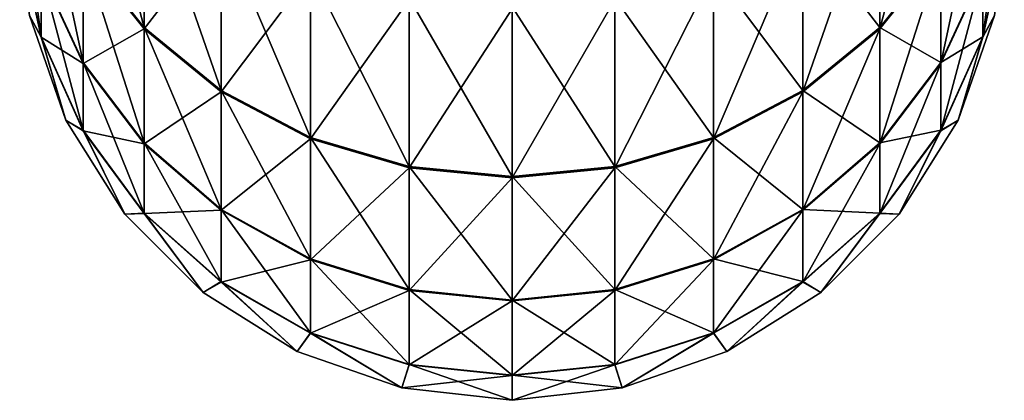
# Model space of a CAD drawing. Header units: inches. Extents: x -4.64 to 4.64, y -1.42 to 0.49.
# Tile 380 of 608: x 3.8045 to 3.9219, y -1.42 to -1.3746. Entities that reach past the tile are written whole.
import ezdxf

# ---------------------------------------------------------------- set-up
doc = ezdxf.new("R2010")
doc.units = ezdxf.units.IN
doc.header["$LTSCALE"] = 65.185185
doc.header["$MEASUREMENT"] = 0
for name, color, linetype in [('76', 7, 'CONTINUOUS'), ('77', 7, 'CONTINUOUS'), ('78', 7, 'CONTINUOUS'), ('79', 7, 'CONTINUOUS'), ('80', 7, 'CONTINUOUS'), ('81', 7, 'CONTINUOUS')]:
    doc.layers.add(name, color=color, linetype=linetype)

msp = doc.modelspace()

# ---------------------------------------------------------------- linework, layer by layer
at = {"layer": '76', "color": 7, "linetype": 'CONTINUOUS', "true_color": 0xa2afbf}
for points in [[(3.90706, -1.35687, -8.72474), (3.91431, -1.34848, -8.71935), (3.90706, -1.3757, -8.69019), (3.90706, -1.35687, -8.72474)], [(3.90706, -1.3757, -8.69019), (3.91431, -1.34848, -8.71935), (3.91431, -1.36662, -8.68605), (3.90706, -1.3757, -8.69019)], [(3.91431, -1.36662, -8.68605), (3.91932, -1.35636, -8.68138), (3.91431, -1.37983, -8.65051), (3.91431, -1.36662, -8.68605)], [(3.91431, -1.37983, -8.65051), (3.91932, -1.35636, -8.68138), (3.91932, -1.36902, -8.64735), (3.91431, -1.37983, -8.65051)], [(3.89789, -1.36382, -8.72919), (3.90706, -1.35687, -8.72474), (3.89789, -1.38321, -8.69361), (3.89789, -1.36382, -8.72919)], [(3.89789, -1.38321, -8.69361), (3.90706, -1.35687, -8.72474), (3.90706, -1.3757, -8.69019), (3.89789, -1.38321, -8.69361)], [(3.91932, -1.36902, -8.64735), (3.92189, -1.35744, -8.64396), (3.91932, -1.37669, -8.61186), (3.91932, -1.36902, -8.64735)], [(3.91932, -1.37669, -8.61186), (3.92189, -1.35744, -8.64396), (3.92189, -1.36475, -8.61016), (3.91932, -1.37669, -8.61186)], [(3.88721, -1.36901, -8.73252), (3.89789, -1.36382, -8.72919), (3.88721, -1.38882, -8.69616), (3.88721, -1.36901, -8.73252)], [(3.88721, -1.38882, -8.69616), (3.89789, -1.36382, -8.72919), (3.89789, -1.38321, -8.69361), (3.88721, -1.38882, -8.69616)], [(3.91932, -1.37669, -8.61186), (3.92189, -1.36475, -8.61016), (3.92073, -1.37413, -8.576), (3.91932, -1.37669, -8.61186)], [(3.90706, -1.3757, -8.69019), (3.91431, -1.36662, -8.68605), (3.90706, -1.38941, -8.65331), (3.90706, -1.3757, -8.69019)], [(3.90706, -1.38941, -8.65331), (3.91431, -1.36662, -8.68605), (3.91431, -1.37983, -8.65051), (3.90706, -1.38941, -8.65331)], [(3.87548, -1.37222, -8.73458), (3.88721, -1.36901, -8.73252), (3.87548, -1.39229, -8.69774), (3.87548, -1.37222, -8.73458)], [(3.87548, -1.39229, -8.69774), (3.88721, -1.36901, -8.73252), (3.88721, -1.38882, -8.69616), (3.87548, -1.39229, -8.69774)], [(3.91431, -1.37983, -8.65051), (3.91932, -1.36902, -8.64735), (3.91431, -1.38785, -8.61345), (3.91431, -1.37983, -8.65051)], [(3.91431, -1.38785, -8.61345), (3.91932, -1.36902, -8.64735), (3.91932, -1.37669, -8.61186), (3.91431, -1.38785, -8.61345)], [(3.86321, -1.37331, -8.73528), (3.87548, -1.37222, -8.73458), (3.86321, -1.39346, -8.69828), (3.86321, -1.37331, -8.73528)], [(3.86321, -1.39346, -8.69828), (3.87548, -1.37222, -8.73458), (3.87548, -1.39229, -8.69774), (3.86321, -1.39346, -8.69828)], [(3.91637, -1.3866, -8.576), (3.91932, -1.37669, -8.61186), (3.92073, -1.37413, -8.576), (3.91637, -1.3866, -8.576)], [(3.89789, -1.38321, -8.69361), (3.90706, -1.3757, -8.69019), (3.89789, -1.39733, -8.65563), (3.89789, -1.38321, -8.69361)], [(3.89789, -1.39733, -8.65563), (3.90706, -1.3757, -8.69019), (3.90706, -1.38941, -8.65331), (3.89789, -1.39733, -8.65563)], [(3.91431, -1.38785, -8.61345), (3.91932, -1.37669, -8.61186), (3.91637, -1.3866, -8.576), (3.91431, -1.38785, -8.61345)], [(3.90706, -1.38941, -8.65331), (3.91431, -1.37983, -8.65051), (3.90706, -1.39772, -8.61485), (3.90706, -1.38941, -8.65331)], [(3.90706, -1.39772, -8.61485), (3.91431, -1.37983, -8.65051), (3.91431, -1.38785, -8.61345), (3.90706, -1.39772, -8.61485)], [(3.88721, -1.38882, -8.69616), (3.89789, -1.38321, -8.69361), (3.88721, -1.40325, -8.65736), (3.88721, -1.38882, -8.69616)], [(3.88721, -1.40325, -8.65736), (3.89789, -1.38321, -8.69361), (3.89789, -1.39733, -8.65563), (3.88721, -1.40325, -8.65736)], [(3.90934, -1.39779, -8.576), (3.91431, -1.38785, -8.61345), (3.91637, -1.3866, -8.576), (3.90934, -1.39779, -8.576)], [(3.90706, -1.39772, -8.61485), (3.91431, -1.38785, -8.61345), (3.90934, -1.39779, -8.576), (3.90706, -1.39772, -8.61485)], [(3.87548, -1.39229, -8.69774), (3.88721, -1.38882, -8.69616), (3.87548, -1.40691, -8.65843), (3.87548, -1.39229, -8.69774)], [(3.87548, -1.40691, -8.65843), (3.88721, -1.38882, -8.69616), (3.88721, -1.40325, -8.65736), (3.87548, -1.40691, -8.65843)], [(3.89789, -1.39733, -8.65563), (3.90706, -1.38941, -8.65331), (3.89789, -1.4059, -8.61602), (3.89789, -1.39733, -8.65563)], [(3.89789, -1.4059, -8.61602), (3.90706, -1.38941, -8.65331), (3.90706, -1.39772, -8.61485), (3.89789, -1.4059, -8.61602)], [(3.86321, -1.39346, -8.69828), (3.87548, -1.39229, -8.69774), (3.86321, -1.40815, -8.65879), (3.86321, -1.39346, -8.69828)], [(3.86321, -1.40815, -8.65879), (3.87548, -1.39229, -8.69774), (3.87548, -1.40691, -8.65843), (3.86321, -1.40815, -8.65879)], [(3.88721, -1.40325, -8.65736), (3.89789, -1.39733, -8.65563), (3.88721, -1.412, -8.61689), (3.88721, -1.40325, -8.65736)], [(3.88721, -1.412, -8.61689), (3.89789, -1.39733, -8.65563), (3.89789, -1.4059, -8.61602), (3.88721, -1.412, -8.61689)], [(3.89789, -1.4059, -8.61602), (3.90706, -1.39772, -8.61485), (3.9, -1.40713, -8.576), (3.89789, -1.4059, -8.61602)], [(3.9, -1.40713, -8.576), (3.90706, -1.39772, -8.61485), (3.90934, -1.39779, -8.576), (3.9, -1.40713, -8.576)], [(3.87548, -1.40691, -8.65843), (3.88721, -1.40325, -8.65736), (3.87548, -1.41577, -8.61743), (3.87548, -1.40691, -8.65843)], [(3.87548, -1.41577, -8.61743), (3.88721, -1.40325, -8.65736), (3.88721, -1.412, -8.61689), (3.87548, -1.41577, -8.61743)], [(3.88721, -1.412, -8.61689), (3.89789, -1.4059, -8.61602), (3.88881, -1.41416, -8.576), (3.88721, -1.412, -8.61689)], [(3.88881, -1.41416, -8.576), (3.89789, -1.4059, -8.61602), (3.9, -1.40713, -8.576), (3.88881, -1.41416, -8.576)], [(3.86321, -1.40815, -8.65879), (3.87548, -1.40691, -8.65843), (3.86321, -1.41705, -8.61761), (3.86321, -1.40815, -8.65879)], [(3.86321, -1.41705, -8.61761), (3.87548, -1.40691, -8.65843), (3.87548, -1.41577, -8.61743), (3.86321, -1.41705, -8.61761)], [(3.87548, -1.41577, -8.61743), (3.88721, -1.412, -8.61689), (3.87634, -1.41852, -8.576), (3.87548, -1.41577, -8.61743)], [(3.87634, -1.41852, -8.576), (3.88721, -1.412, -8.61689), (3.88881, -1.41416, -8.576), (3.87634, -1.41852, -8.576)], [(3.86321, -1.41705, -8.61761), (3.87548, -1.41577, -8.61743), (3.86321, -1.42, -8.576), (3.86321, -1.41705, -8.61761)], [(3.86321, -1.42, -8.576), (3.87548, -1.41577, -8.61743), (3.87634, -1.41852, -8.576), (3.86321, -1.42, -8.576)]]:
    msp.add_3dface(points, dxfattribs=at)
at = {"layer": '77', "color": 7, "linetype": 'CONTINUOUS', "true_color": 0xa2afbf}
for points in [[(3.81211, -1.36662, -8.68605), (3.81936, -1.35687, -8.72474), (3.81936, -1.3757, -8.69019), (3.81211, -1.36662, -8.68605)], [(3.81936, -1.35687, -8.72474), (3.82853, -1.36382, -8.72919), (3.81936, -1.3757, -8.69019), (3.81936, -1.35687, -8.72474)], [(3.80453, -1.36475, -8.61016), (3.8071, -1.36902, -8.64735), (3.8071, -1.37669, -8.61186), (3.80453, -1.36475, -8.61016)], [(3.80453, -1.36475, -8.61016), (3.8071, -1.37669, -8.61186), (3.80569, -1.37413, -8.576), (3.80453, -1.36475, -8.61016)], [(3.81936, -1.3757, -8.69019), (3.82853, -1.36382, -8.72919), (3.82853, -1.38321, -8.69361), (3.81936, -1.3757, -8.69019)], [(3.82853, -1.36382, -8.72919), (3.83921, -1.36901, -8.73252), (3.82853, -1.38321, -8.69361), (3.82853, -1.36382, -8.72919)], [(3.8071, -1.36902, -8.64735), (3.81211, -1.36662, -8.68605), (3.81211, -1.37983, -8.65051), (3.8071, -1.36902, -8.64735)], [(3.81211, -1.36662, -8.68605), (3.81936, -1.3757, -8.69019), (3.81211, -1.37983, -8.65051), (3.81211, -1.36662, -8.68605)], [(3.8071, -1.36902, -8.64735), (3.81211, -1.37983, -8.65051), (3.8071, -1.37669, -8.61186), (3.8071, -1.36902, -8.64735)], [(3.82853, -1.38321, -8.69361), (3.83921, -1.36901, -8.73252), (3.83921, -1.38882, -8.69616), (3.82853, -1.38321, -8.69361)], [(3.83921, -1.36901, -8.73252), (3.85094, -1.37222, -8.73458), (3.83921, -1.38882, -8.69616), (3.83921, -1.36901, -8.73252)], [(3.83921, -1.38882, -8.69616), (3.85094, -1.37222, -8.73458), (3.85094, -1.39229, -8.69774), (3.83921, -1.38882, -8.69616)], [(3.85094, -1.37222, -8.73458), (3.86321, -1.37331, -8.73528), (3.85094, -1.39229, -8.69774), (3.85094, -1.37222, -8.73458)], [(3.80569, -1.37413, -8.576), (3.8071, -1.37669, -8.61186), (3.81005, -1.3866, -8.576), (3.80569, -1.37413, -8.576)], [(3.86321, -1.37331, -8.73528), (3.86321, -1.39346, -8.69828), (3.85094, -1.39229, -8.69774), (3.86321, -1.37331, -8.73528)], [(3.81211, -1.37983, -8.65051), (3.81936, -1.3757, -8.69019), (3.81936, -1.38941, -8.65331), (3.81211, -1.37983, -8.65051)], [(3.81936, -1.3757, -8.69019), (3.82853, -1.38321, -8.69361), (3.81936, -1.38941, -8.65331), (3.81936, -1.3757, -8.69019)], [(3.8071, -1.37669, -8.61186), (3.81211, -1.37983, -8.65051), (3.81211, -1.38785, -8.61345), (3.8071, -1.37669, -8.61186)], [(3.8071, -1.37669, -8.61186), (3.81211, -1.38785, -8.61345), (3.81005, -1.3866, -8.576), (3.8071, -1.37669, -8.61186)], [(3.81211, -1.37983, -8.65051), (3.81936, -1.38941, -8.65331), (3.81211, -1.38785, -8.61345), (3.81211, -1.37983, -8.65051)], [(3.81936, -1.38941, -8.65331), (3.82853, -1.38321, -8.69361), (3.82853, -1.39733, -8.65563), (3.81936, -1.38941, -8.65331)], [(3.82853, -1.38321, -8.69361), (3.83921, -1.38882, -8.69616), (3.82853, -1.39733, -8.65563), (3.82853, -1.38321, -8.69361)], [(3.81005, -1.3866, -8.576), (3.81211, -1.38785, -8.61345), (3.81708, -1.39779, -8.576), (3.81005, -1.3866, -8.576)], [(3.81211, -1.38785, -8.61345), (3.81936, -1.38941, -8.65331), (3.81936, -1.39772, -8.61485), (3.81211, -1.38785, -8.61345)], [(3.81211, -1.38785, -8.61345), (3.81936, -1.39772, -8.61485), (3.81708, -1.39779, -8.576), (3.81211, -1.38785, -8.61345)], [(3.81936, -1.38941, -8.65331), (3.82853, -1.39733, -8.65563), (3.81936, -1.39772, -8.61485), (3.81936, -1.38941, -8.65331)], [(3.82853, -1.39733, -8.65563), (3.83921, -1.38882, -8.69616), (3.83921, -1.40325, -8.65736), (3.82853, -1.39733, -8.65563)], [(3.83921, -1.38882, -8.69616), (3.85094, -1.39229, -8.69774), (3.83921, -1.40325, -8.65736), (3.83921, -1.38882, -8.69616)], [(3.83921, -1.40325, -8.65736), (3.85094, -1.39229, -8.69774), (3.85094, -1.40691, -8.65843), (3.83921, -1.40325, -8.65736)], [(3.85094, -1.39229, -8.69774), (3.86321, -1.39346, -8.69828), (3.85094, -1.40691, -8.65843), (3.85094, -1.39229, -8.69774)], [(3.86321, -1.39346, -8.69828), (3.86321, -1.40815, -8.65879), (3.85094, -1.40691, -8.65843), (3.86321, -1.39346, -8.69828)], [(3.81936, -1.39772, -8.61485), (3.82853, -1.39733, -8.65563), (3.82853, -1.4059, -8.61602), (3.81936, -1.39772, -8.61485)], [(3.82853, -1.39733, -8.65563), (3.83921, -1.40325, -8.65736), (3.82853, -1.4059, -8.61602), (3.82853, -1.39733, -8.65563)], [(3.81708, -1.39779, -8.576), (3.81936, -1.39772, -8.61485), (3.82642, -1.40713, -8.576), (3.81708, -1.39779, -8.576)], [(3.81936, -1.39772, -8.61485), (3.82853, -1.4059, -8.61602), (3.82642, -1.40713, -8.576), (3.81936, -1.39772, -8.61485)], [(3.82853, -1.4059, -8.61602), (3.83921, -1.40325, -8.65736), (3.83921, -1.412, -8.61689), (3.82853, -1.4059, -8.61602)], [(3.83921, -1.40325, -8.65736), (3.85094, -1.40691, -8.65843), (3.83921, -1.412, -8.61689), (3.83921, -1.40325, -8.65736)], [(3.82642, -1.40713, -8.576), (3.82853, -1.4059, -8.61602), (3.83761, -1.41416, -8.576), (3.82642, -1.40713, -8.576)], [(3.82853, -1.4059, -8.61602), (3.83921, -1.412, -8.61689), (3.83761, -1.41416, -8.576), (3.82853, -1.4059, -8.61602)], [(3.83921, -1.412, -8.61689), (3.85094, -1.40691, -8.65843), (3.85094, -1.41577, -8.61743), (3.83921, -1.412, -8.61689)], [(3.85094, -1.40691, -8.65843), (3.86321, -1.40815, -8.65879), (3.85094, -1.41577, -8.61743), (3.85094, -1.40691, -8.65843)], [(3.86321, -1.40815, -8.65879), (3.86321, -1.41705, -8.61761), (3.85094, -1.41577, -8.61743), (3.86321, -1.40815, -8.65879)], [(3.83761, -1.41416, -8.576), (3.83921, -1.412, -8.61689), (3.85008, -1.41852, -8.576), (3.83761, -1.41416, -8.576)], [(3.83921, -1.412, -8.61689), (3.85094, -1.41577, -8.61743), (3.85008, -1.41852, -8.576), (3.83921, -1.412, -8.61689)], [(3.85094, -1.41577, -8.61743), (3.86321, -1.41705, -8.61761), (3.85008, -1.41852, -8.576), (3.85094, -1.41577, -8.61743)], [(3.86321, -1.41705, -8.61761), (3.86321, -1.42, -8.576), (3.85008, -1.41852, -8.576), (3.86321, -1.41705, -8.61761)]]:
    msp.add_3dface(points, dxfattribs=at)
at = {"layer": '78', "color": 7, "linetype": 'CONTINUOUS', "true_color": 0xa2afbf}
for points in [[(3.91637, -1.3866, -8.576), (3.92073, -1.37413, -8.576), (3.91637, -1.3866, 8.577), (3.91637, -1.3866, -8.576)], [(3.91637, -1.3866, 8.577), (3.92073, -1.37413, -8.576), (3.92073, -1.37413, 8.577), (3.91637, -1.3866, 8.577)], [(3.90934, -1.39779, -8.576), (3.91637, -1.3866, -8.576), (3.90934, -1.39779, 8.577), (3.90934, -1.39779, -8.576)], [(3.90934, -1.39779, 8.577), (3.91637, -1.3866, -8.576), (3.91637, -1.3866, 8.577), (3.90934, -1.39779, 8.577)], [(3.9, -1.40713, -8.576), (3.90934, -1.39779, -8.576), (3.9, -1.40713, 8.577), (3.9, -1.40713, -8.576)], [(3.9, -1.40713, 8.577), (3.90934, -1.39779, -8.576), (3.90934, -1.39779, 8.577), (3.9, -1.40713, 8.577)], [(3.88881, -1.41416, -8.576), (3.9, -1.40713, -8.576), (3.88881, -1.41416, 8.577), (3.88881, -1.41416, -8.576)], [(3.88881, -1.41416, 8.577), (3.9, -1.40713, -8.576), (3.9, -1.40713, 8.577), (3.88881, -1.41416, 8.577)], [(3.87634, -1.41852, -8.576), (3.88881, -1.41416, -8.576), (3.87634, -1.41852, 8.577), (3.87634, -1.41852, -8.576)], [(3.87634, -1.41852, 8.577), (3.88881, -1.41416, -8.576), (3.88881, -1.41416, 8.577), (3.87634, -1.41852, 8.577)], [(3.86321, -1.42, -8.576), (3.87634, -1.41852, -8.576), (3.86321, -1.42, 8.577), (3.86321, -1.42, -8.576)], [(3.86321, -1.42, 8.577), (3.87634, -1.41852, -8.576), (3.87634, -1.41852, 8.577), (3.86321, -1.42, 8.577)]]:
    msp.add_3dface(points, dxfattribs=at)
at = {"layer": '79', "color": 7, "linetype": 'CONTINUOUS', "true_color": 0xa2afbf}
for points in [[(3.80569, -1.37413, -8.576), (3.81005, -1.3866, -8.576), (3.80569, -1.37413, 8.577), (3.80569, -1.37413, -8.576)], [(3.80569, -1.37413, 8.577), (3.81005, -1.3866, -8.576), (3.81005, -1.3866, 8.577), (3.80569, -1.37413, 8.577)], [(3.81005, -1.3866, -8.576), (3.81708, -1.39779, -8.576), (3.81005, -1.3866, 8.577), (3.81005, -1.3866, -8.576)], [(3.81005, -1.3866, 8.577), (3.81708, -1.39779, -8.576), (3.81708, -1.39779, 8.577), (3.81005, -1.3866, 8.577)], [(3.81708, -1.39779, -8.576), (3.82642, -1.40713, -8.576), (3.81708, -1.39779, 8.577), (3.81708, -1.39779, -8.576)], [(3.81708, -1.39779, 8.577), (3.82642, -1.40713, -8.576), (3.82642, -1.40713, 8.577), (3.81708, -1.39779, 8.577)], [(3.82642, -1.40713, -8.576), (3.83761, -1.41416, -8.576), (3.82642, -1.40713, 8.577), (3.82642, -1.40713, -8.576)], [(3.82642, -1.40713, 8.577), (3.83761, -1.41416, -8.576), (3.83761, -1.41416, 8.577), (3.82642, -1.40713, 8.577)], [(3.83761, -1.41416, -8.576), (3.85008, -1.41852, -8.576), (3.83761, -1.41416, 8.577), (3.83761, -1.41416, -8.576)], [(3.83761, -1.41416, 8.577), (3.85008, -1.41852, -8.576), (3.85008, -1.41852, 8.577), (3.83761, -1.41416, 8.577)], [(3.85008, -1.41852, -8.576), (3.86321, -1.42, -8.576), (3.85008, -1.41852, 8.577), (3.85008, -1.41852, -8.576)], [(3.86321, -1.42, -8.576), (3.86321, -1.42, 8.577), (3.85008, -1.41852, 8.577), (3.86321, -1.42, -8.576)]]:
    msp.add_3dface(points, dxfattribs=at)
at = {"layer": '80', "color": 7, "linetype": 'CONTINUOUS', "true_color": 0xa2afbf}
for points in [[(3.89789, -1.36362, 8.7305), (3.90706, -1.37555, 8.69151), (3.90706, -1.35668, 8.72603), (3.89789, -1.36362, 8.7305)], [(3.90706, -1.37555, 8.69151), (3.91431, -1.36648, 8.68736), (3.90706, -1.35668, 8.72603), (3.90706, -1.37555, 8.69151)], [(3.88721, -1.36881, 8.73384), (3.89789, -1.38306, 8.69494), (3.89789, -1.36362, 8.7305), (3.88721, -1.36881, 8.73384)], [(3.89789, -1.38306, 8.69494), (3.90706, -1.37555, 8.69151), (3.89789, -1.36362, 8.7305), (3.89789, -1.38306, 8.69494)], [(3.91932, -1.37664, 8.61318), (3.92073, -1.37413, 8.577), (3.92189, -1.3647, 8.61146), (3.91932, -1.37664, 8.61318)], [(3.91932, -1.37664, 8.61318), (3.92189, -1.3647, 8.61146), (3.91932, -1.36892, 8.64866), (3.91932, -1.37664, 8.61318)], [(3.90706, -1.37555, 8.69151), (3.91431, -1.37973, 8.65184), (3.91431, -1.36648, 8.68736), (3.90706, -1.37555, 8.69151)], [(3.91431, -1.37973, 8.65184), (3.91932, -1.36892, 8.64866), (3.91431, -1.36648, 8.68736), (3.91431, -1.37973, 8.65184)], [(3.87548, -1.37202, 8.7359), (3.88721, -1.38867, 8.6975), (3.88721, -1.36881, 8.73384), (3.87548, -1.37202, 8.7359)], [(3.88721, -1.38867, 8.6975), (3.89789, -1.38306, 8.69494), (3.88721, -1.36881, 8.73384), (3.88721, -1.38867, 8.6975)], [(3.91431, -1.37973, 8.65184), (3.91932, -1.37664, 8.61318), (3.91932, -1.36892, 8.64866), (3.91431, -1.37973, 8.65184)], [(3.86321, -1.3731, 8.7366), (3.87548, -1.39213, 8.69909), (3.87548, -1.37202, 8.7359), (3.86321, -1.3731, 8.7366)], [(3.87548, -1.39213, 8.69909), (3.88721, -1.38867, 8.6975), (3.87548, -1.37202, 8.7359), (3.87548, -1.39213, 8.69909)], [(3.86321, -1.39331, 8.69962), (3.87548, -1.39213, 8.69909), (3.86321, -1.3731, 8.7366), (3.86321, -1.39331, 8.69962)], [(3.91637, -1.3866, 8.577), (3.92073, -1.37413, 8.577), (3.91932, -1.37664, 8.61318), (3.91637, -1.3866, 8.577)], [(3.89789, -1.38306, 8.69494), (3.90706, -1.38931, 8.65465), (3.90706, -1.37555, 8.69151), (3.89789, -1.38306, 8.69494)], [(3.90706, -1.38931, 8.65465), (3.91431, -1.37973, 8.65184), (3.90706, -1.37555, 8.69151), (3.90706, -1.38931, 8.65465)], [(3.91431, -1.3878, 8.61478), (3.91637, -1.3866, 8.577), (3.91932, -1.37664, 8.61318), (3.91431, -1.3878, 8.61478)], [(3.91431, -1.3878, 8.61478), (3.91932, -1.37664, 8.61318), (3.91431, -1.37973, 8.65184), (3.91431, -1.3878, 8.61478)], [(3.90706, -1.38931, 8.65465), (3.91431, -1.3878, 8.61478), (3.91431, -1.37973, 8.65184), (3.90706, -1.38931, 8.65465)], [(3.88721, -1.38867, 8.6975), (3.89789, -1.39723, 8.65698), (3.89789, -1.38306, 8.69494), (3.88721, -1.38867, 8.6975)], [(3.89789, -1.39723, 8.65698), (3.90706, -1.38931, 8.65465), (3.89789, -1.38306, 8.69494), (3.89789, -1.39723, 8.65698)], [(3.90934, -1.39779, 8.577), (3.91637, -1.3866, 8.577), (3.91431, -1.3878, 8.61478), (3.90934, -1.39779, 8.577)], [(3.90706, -1.39767, 8.6162), (3.90934, -1.39779, 8.577), (3.91431, -1.3878, 8.61478), (3.90706, -1.39767, 8.6162)], [(3.90706, -1.39767, 8.6162), (3.91431, -1.3878, 8.61478), (3.90706, -1.38931, 8.65465), (3.90706, -1.39767, 8.6162)], [(3.87548, -1.39213, 8.69909), (3.88721, -1.40314, 8.65871), (3.88721, -1.38867, 8.6975), (3.87548, -1.39213, 8.69909)], [(3.88721, -1.40314, 8.65871), (3.89789, -1.39723, 8.65698), (3.88721, -1.38867, 8.6975), (3.88721, -1.40314, 8.65871)], [(3.89789, -1.39723, 8.65698), (3.90706, -1.39767, 8.6162), (3.90706, -1.38931, 8.65465), (3.89789, -1.39723, 8.65698)], [(3.86321, -1.39331, 8.69962), (3.87548, -1.4068, 8.65979), (3.87548, -1.39213, 8.69909), (3.86321, -1.39331, 8.69962)], [(3.87548, -1.4068, 8.65979), (3.88721, -1.40314, 8.65871), (3.87548, -1.39213, 8.69909), (3.87548, -1.4068, 8.65979)], [(3.86321, -1.40804, 8.66015), (3.87548, -1.4068, 8.65979), (3.86321, -1.39331, 8.69962), (3.86321, -1.40804, 8.66015)], [(3.88721, -1.40314, 8.65871), (3.89789, -1.40584, 8.61738), (3.89789, -1.39723, 8.65698), (3.88721, -1.40314, 8.65871)], [(3.89789, -1.40584, 8.61738), (3.90706, -1.39767, 8.6162), (3.89789, -1.39723, 8.65698), (3.89789, -1.40584, 8.61738)], [(3.89789, -1.40584, 8.61738), (3.9, -1.40713, 8.577), (3.90706, -1.39767, 8.6162), (3.89789, -1.40584, 8.61738)], [(3.9, -1.40713, 8.577), (3.90934, -1.39779, 8.577), (3.90706, -1.39767, 8.6162), (3.9, -1.40713, 8.577)], [(3.87548, -1.4068, 8.65979), (3.88721, -1.41195, 8.61826), (3.88721, -1.40314, 8.65871), (3.87548, -1.4068, 8.65979)], [(3.88721, -1.41195, 8.61826), (3.89789, -1.40584, 8.61738), (3.88721, -1.40314, 8.65871), (3.88721, -1.41195, 8.61826)], [(3.88721, -1.41195, 8.61826), (3.88881, -1.41416, 8.577), (3.89789, -1.40584, 8.61738), (3.88721, -1.41195, 8.61826)], [(3.88881, -1.41416, 8.577), (3.9, -1.40713, 8.577), (3.89789, -1.40584, 8.61738), (3.88881, -1.41416, 8.577)], [(3.86321, -1.40804, 8.66015), (3.87548, -1.41572, 8.6188), (3.87548, -1.4068, 8.65979), (3.86321, -1.40804, 8.66015)], [(3.87548, -1.41572, 8.6188), (3.88721, -1.41195, 8.61826), (3.87548, -1.4068, 8.65979), (3.87548, -1.41572, 8.6188)], [(3.86321, -1.417, 8.61898), (3.87548, -1.41572, 8.6188), (3.86321, -1.40804, 8.66015), (3.86321, -1.417, 8.61898)], [(3.87548, -1.41572, 8.6188), (3.87634, -1.41852, 8.577), (3.88721, -1.41195, 8.61826), (3.87548, -1.41572, 8.6188)], [(3.87634, -1.41852, 8.577), (3.88881, -1.41416, 8.577), (3.88721, -1.41195, 8.61826), (3.87634, -1.41852, 8.577)], [(3.86321, -1.417, 8.61898), (3.87634, -1.41852, 8.577), (3.87548, -1.41572, 8.6188), (3.86321, -1.417, 8.61898)], [(3.86321, -1.42, 8.577), (3.87634, -1.41852, 8.577), (3.86321, -1.417, 8.61898), (3.86321, -1.42, 8.577)]]:
    msp.add_3dface(points, dxfattribs=at)
at = {"layer": '81', "color": 7, "linetype": 'CONTINUOUS', "true_color": 0xa2afbf}
for points in [[(3.81211, -1.36648, 8.68736), (3.81936, -1.37555, 8.69151), (3.81211, -1.34829, 8.72064), (3.81211, -1.36648, 8.68736)], [(3.81211, -1.34829, 8.72064), (3.81936, -1.37555, 8.69151), (3.81936, -1.35668, 8.72603), (3.81211, -1.34829, 8.72064)], [(3.8071, -1.36892, 8.64866), (3.81211, -1.37973, 8.65184), (3.8071, -1.35623, 8.68268), (3.8071, -1.36892, 8.64866)], [(3.8071, -1.35623, 8.68268), (3.81211, -1.37973, 8.65184), (3.81211, -1.36648, 8.68736), (3.8071, -1.35623, 8.68268)], [(3.80453, -1.3647, 8.61146), (3.8071, -1.37664, 8.61318), (3.80453, -1.35735, 8.64526), (3.80453, -1.3647, 8.61146)], [(3.80453, -1.35735, 8.64526), (3.8071, -1.37664, 8.61318), (3.8071, -1.36892, 8.64866), (3.80453, -1.35735, 8.64526)], [(3.81936, -1.37555, 8.69151), (3.82853, -1.38306, 8.69494), (3.81936, -1.35668, 8.72603), (3.81936, -1.37555, 8.69151)], [(3.81936, -1.35668, 8.72603), (3.82853, -1.38306, 8.69494), (3.82853, -1.36362, 8.7305), (3.81936, -1.35668, 8.72603)], [(3.82853, -1.38306, 8.69494), (3.83921, -1.38867, 8.6975), (3.82853, -1.36362, 8.7305), (3.82853, -1.38306, 8.69494)], [(3.82853, -1.36362, 8.7305), (3.83921, -1.38867, 8.6975), (3.83921, -1.36881, 8.73384), (3.82853, -1.36362, 8.7305)], [(3.80453, -1.3647, 8.61146), (3.80569, -1.37413, 8.577), (3.8071, -1.37664, 8.61318), (3.80453, -1.3647, 8.61146)], [(3.81211, -1.37973, 8.65184), (3.81936, -1.38931, 8.65465), (3.81211, -1.36648, 8.68736), (3.81211, -1.37973, 8.65184)], [(3.81211, -1.36648, 8.68736), (3.81936, -1.38931, 8.65465), (3.81936, -1.37555, 8.69151), (3.81211, -1.36648, 8.68736)], [(3.8071, -1.37664, 8.61318), (3.81211, -1.3878, 8.61478), (3.8071, -1.36892, 8.64866), (3.8071, -1.37664, 8.61318)], [(3.8071, -1.36892, 8.64866), (3.81211, -1.3878, 8.61478), (3.81211, -1.37973, 8.65184), (3.8071, -1.36892, 8.64866)], [(3.83921, -1.38867, 8.6975), (3.85094, -1.39213, 8.69909), (3.83921, -1.36881, 8.73384), (3.83921, -1.38867, 8.6975)], [(3.83921, -1.36881, 8.73384), (3.85094, -1.39213, 8.69909), (3.85094, -1.37202, 8.7359), (3.83921, -1.36881, 8.73384)], [(3.86321, -1.39331, 8.69962), (3.86321, -1.3731, 8.7366), (3.85094, -1.37202, 8.7359), (3.86321, -1.39331, 8.69962)], [(3.85094, -1.39213, 8.69909), (3.86321, -1.39331, 8.69962), (3.85094, -1.37202, 8.7359), (3.85094, -1.39213, 8.69909)], [(3.80569, -1.37413, 8.577), (3.81005, -1.3866, 8.577), (3.8071, -1.37664, 8.61318), (3.80569, -1.37413, 8.577)], [(3.81936, -1.38931, 8.65465), (3.82853, -1.39723, 8.65698), (3.81936, -1.37555, 8.69151), (3.81936, -1.38931, 8.65465)], [(3.81936, -1.37555, 8.69151), (3.82853, -1.39723, 8.65698), (3.82853, -1.38306, 8.69494), (3.81936, -1.37555, 8.69151)], [(3.8071, -1.37664, 8.61318), (3.81005, -1.3866, 8.577), (3.81211, -1.3878, 8.61478), (3.8071, -1.37664, 8.61318)], [(3.81211, -1.3878, 8.61478), (3.81936, -1.39767, 8.6162), (3.81211, -1.37973, 8.65184), (3.81211, -1.3878, 8.61478)], [(3.81211, -1.37973, 8.65184), (3.81936, -1.39767, 8.6162), (3.81936, -1.38931, 8.65465), (3.81211, -1.37973, 8.65184)], [(3.82853, -1.39723, 8.65698), (3.83921, -1.40314, 8.65871), (3.82853, -1.38306, 8.69494), (3.82853, -1.39723, 8.65698)], [(3.82853, -1.38306, 8.69494), (3.83921, -1.40314, 8.65871), (3.83921, -1.38867, 8.6975), (3.82853, -1.38306, 8.69494)], [(3.81005, -1.3866, 8.577), (3.81708, -1.39779, 8.577), (3.81211, -1.3878, 8.61478), (3.81005, -1.3866, 8.577)], [(3.81211, -1.3878, 8.61478), (3.81708, -1.39779, 8.577), (3.81936, -1.39767, 8.6162), (3.81211, -1.3878, 8.61478)], [(3.81936, -1.39767, 8.6162), (3.82853, -1.40584, 8.61738), (3.81936, -1.38931, 8.65465), (3.81936, -1.39767, 8.6162)], [(3.81936, -1.38931, 8.65465), (3.82853, -1.40584, 8.61738), (3.82853, -1.39723, 8.65698), (3.81936, -1.38931, 8.65465)], [(3.83921, -1.40314, 8.65871), (3.85094, -1.4068, 8.65979), (3.83921, -1.38867, 8.6975), (3.83921, -1.40314, 8.65871)], [(3.83921, -1.38867, 8.6975), (3.85094, -1.4068, 8.65979), (3.85094, -1.39213, 8.69909), (3.83921, -1.38867, 8.6975)], [(3.86321, -1.40804, 8.66015), (3.86321, -1.39331, 8.69962), (3.85094, -1.39213, 8.69909), (3.86321, -1.40804, 8.66015)], [(3.85094, -1.4068, 8.65979), (3.86321, -1.40804, 8.66015), (3.85094, -1.39213, 8.69909), (3.85094, -1.4068, 8.65979)], [(3.81708, -1.39779, 8.577), (3.82642, -1.40713, 8.577), (3.81936, -1.39767, 8.6162), (3.81708, -1.39779, 8.577)], [(3.81936, -1.39767, 8.6162), (3.82642, -1.40713, 8.577), (3.82853, -1.40584, 8.61738), (3.81936, -1.39767, 8.6162)], [(3.82853, -1.40584, 8.61738), (3.83921, -1.41195, 8.61826), (3.82853, -1.39723, 8.65698), (3.82853, -1.40584, 8.61738)], [(3.82853, -1.39723, 8.65698), (3.83921, -1.41195, 8.61826), (3.83921, -1.40314, 8.65871), (3.82853, -1.39723, 8.65698)], [(3.83921, -1.41195, 8.61826), (3.85094, -1.41572, 8.6188), (3.83921, -1.40314, 8.65871), (3.83921, -1.41195, 8.61826)], [(3.83921, -1.40314, 8.65871), (3.85094, -1.41572, 8.6188), (3.85094, -1.4068, 8.65979), (3.83921, -1.40314, 8.65871)], [(3.82642, -1.40713, 8.577), (3.83761, -1.41416, 8.577), (3.82853, -1.40584, 8.61738), (3.82642, -1.40713, 8.577)], [(3.82853, -1.40584, 8.61738), (3.83761, -1.41416, 8.577), (3.83921, -1.41195, 8.61826), (3.82853, -1.40584, 8.61738)], [(3.86321, -1.417, 8.61898), (3.86321, -1.40804, 8.66015), (3.85094, -1.4068, 8.65979), (3.86321, -1.417, 8.61898)], [(3.85094, -1.41572, 8.6188), (3.86321, -1.417, 8.61898), (3.85094, -1.4068, 8.65979), (3.85094, -1.41572, 8.6188)], [(3.83761, -1.41416, 8.577), (3.85008, -1.41852, 8.577), (3.83921, -1.41195, 8.61826), (3.83761, -1.41416, 8.577)], [(3.83921, -1.41195, 8.61826), (3.85008, -1.41852, 8.577), (3.85094, -1.41572, 8.6188), (3.83921, -1.41195, 8.61826)], [(3.85008, -1.41852, 8.577), (3.86321, -1.42, 8.577), (3.85094, -1.41572, 8.6188), (3.85008, -1.41852, 8.577)], [(3.86321, -1.42, 8.577), (3.86321, -1.417, 8.61898), (3.85094, -1.41572, 8.6188), (3.86321, -1.42, 8.577)]]:
    msp.add_3dface(points, dxfattribs=at)

doc.saveas('drawing.dxf')
